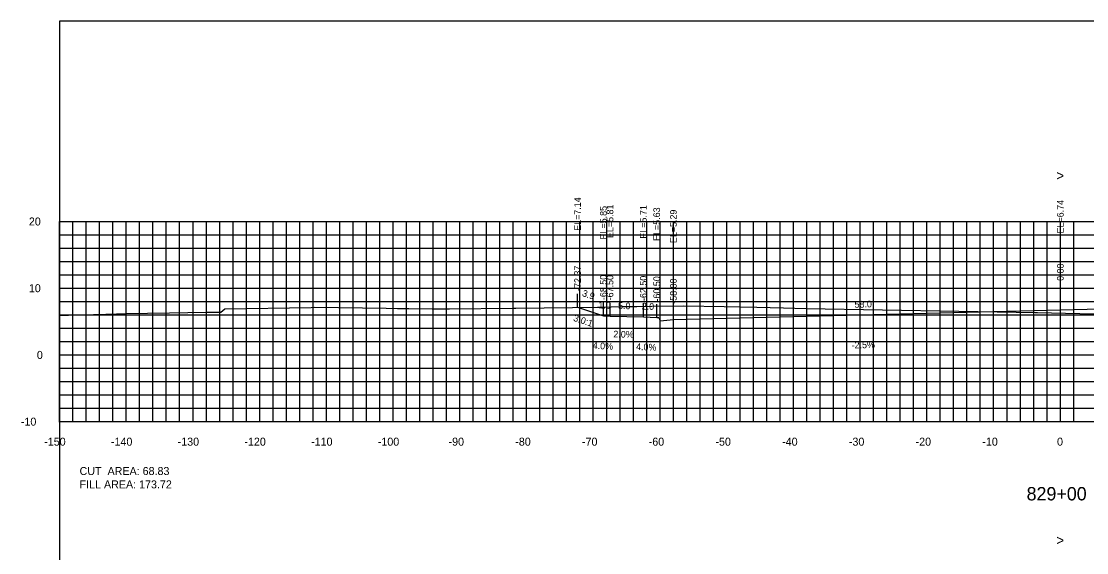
# Model space of a CAD drawing. Extents: x 1797419 to 1809236, y 248759 to 251512.
# Drawn here: x 1807235.3 to 1807394.9, y 250965.3 to 251044.9 of the extents above; entities that cross this region are included whole.
import ezdxf

# ---------------------------------------------------------------- set-up
doc = ezdxf.new("R2010")
doc.units = 0
for name, color, linetype in [('1', 7, 'Continuous'), ('10', 7, 'Continuous'), ('3', 7, 'Continuous'), ('31', 7, 'Continuous'), ('4', 7, 'Continuous'), ('60', 7, 'Continuous'), ('ANNO-TXT', 7, 'Continuous'), ('CL-CNST', 7, 'Continuous'), ('Level 62', 7, 'Continuous'), ('M-ROADS', 7, 'Continuous')]:
    doc.layers.add(name, color=color, linetype=linetype)

msp = doc.modelspace()

# ---------------------------------------------------------------- linework, layer by layer
for p, q in [((1807318.63, 251002.03), (1807318.63, 251004.03)), ((1807391, 251001.63), (1807391, 251003.63)), ((1807322.5, 251000.74), (1807322.5, 251002.74)), ((1807323.5, 251000.7), (1807323.5, 251002.7)), ((1807328.5, 251000.6), (1807328.5, 251002.6)), ((1807330.5, 251000.52), (1807330.5, 251002.52)), ((1807333, 251000.18), (1807333, 251002.18))]:
    msp.add_line(p, q)
msp.add_lwpolyline([(1807241, 250854.89), (1807541, 250854.89), (1807541, 251044.89), (1807241, 251044.89)], close=True)
at = {"layer": '60'}
for p, q in [((1807240.94, 251014.89), (1807241, 251014.89)), ((1807241, 250984.89), (1807241, 251014.89)), ((1807240.94, 251004.89), (1807241, 251004.89)), ((1807240.94, 250994.89), (1807241, 250994.89)), ((1807240.94, 250984.89), (1807241, 250984.89)), ((1807241, 250984.89), (1807541, 250984.89)), ((1807241, 250984.83), (1807241, 250984.89)), ((1807251, 250984.83), (1807251, 250984.89)), ((1807261, 250984.83), (1807261, 250984.89)), ((1807271, 250984.83), (1807271, 250984.89)), ((1807281, 250984.83), (1807281, 250984.89)), ((1807291, 250984.83), (1807291, 250984.89)), ((1807301, 250984.83), (1807301, 250984.89)), ((1807311, 250984.83), (1807311, 250984.89)), ((1807321, 250984.83), (1807321, 250984.89)), ((1807331, 250984.83), (1807331, 250984.89)), ((1807341, 250984.83), (1807341, 250984.89)), ((1807351, 250984.83), (1807351, 250984.89)), ((1807361, 250984.83), (1807361, 250984.89)), ((1807371, 250984.83), (1807371, 250984.89)), ((1807381, 250984.83), (1807381, 250984.89)), ((1807391, 250984.83), (1807391, 250984.89))]:
    msp.add_line(p, q, dxfattribs=at)
at = {"layer": 'CL-CNST'}
msp.add_lwpolyline([(1807318.63, 251002.03), (1807322.5, 251000.74), (1807323.5, 251000.7), (1807328.5, 251000.6), (1807330.5, 251000.52), (1807330.83, 251000.52), (1807331, 251000.02), (1807333, 251000.18), (1807391, 251001.63), (1807449, 251003.08), (1807451, 251002.92), (1807451.17, 251003.42), (1807451.5, 251003.42), (1807453.5, 251003.5), (1807458.5, 251003.6), (1807459.5, 251003.64), (1807473.48, 250998.98)], dxfattribs=at)
at = {"layer": 'Level 62'}
for p, q in [((1807241, 251014.89), (1807541, 251014.89)), ((1807241, 250984.89), (1807241, 251014.89)), ((1807243, 250984.89), (1807243, 251014.89)), ((1807245, 250984.89), (1807245, 251014.89)), ((1807247, 250984.89), (1807247, 251014.89)), ((1807249, 250984.89), (1807249, 251014.89)), ((1807251, 250984.89), (1807251, 251014.89)), ((1807253, 250984.89), (1807253, 251014.89)), ((1807255, 250984.89), (1807255, 251014.89)), ((1807257, 250984.89), (1807257, 251014.89)), ((1807259, 250984.89), (1807259, 251014.89)), ((1807261, 250984.89), (1807261, 251014.89)), ((1807263, 250984.89), (1807263, 251014.89)), ((1807265, 250984.89), (1807265, 251014.89)), ((1807267, 250984.89), (1807267, 251014.89)), ((1807269, 250984.89), (1807269, 251014.89)), ((1807271, 250984.89), (1807271, 251014.89)), ((1807273, 250984.89), (1807273, 251014.89)), ((1807275, 250984.89), (1807275, 251014.89)), ((1807277, 250984.89), (1807277, 251014.89)), ((1807279, 250984.89), (1807279, 251014.89)), ((1807281, 250984.89), (1807281, 251014.89)), ((1807283, 250984.89), (1807283, 251014.89)), ((1807285, 250984.89), (1807285, 251014.89)), ((1807287, 250984.89), (1807287, 251014.89)), ((1807289, 250984.89), (1807289, 251014.89)), ((1807291, 250984.89), (1807291, 251014.89)), ((1807293, 250984.89), (1807293, 251014.89)), ((1807295, 250984.89), (1807295, 251014.89)), ((1807297, 250984.89), (1807297, 251014.89)), ((1807299, 250984.89), (1807299, 251014.89)), ((1807301, 250984.89), (1807301, 251014.89)), ((1807303, 250984.89), (1807303, 251014.89)), ((1807305, 250984.89), (1807305, 251014.89)), ((1807307, 250984.89), (1807307, 251014.89)), ((1807309, 250984.89), (1807309, 251014.89)), ((1807311, 250984.89), (1807311, 251014.89)), ((1807313, 250984.89), (1807313, 251014.89)), ((1807315, 250984.89), (1807315, 251014.89)), ((1807317, 250984.89), (1807317, 251014.89)), ((1807319, 250984.89), (1807319, 251014.89)), ((1807321, 250984.89), (1807321, 251014.89)), ((1807323, 250984.89), (1807323, 251014.89)), ((1807325, 250984.89), (1807325, 251014.89)), ((1807327, 250984.89), (1807327, 251014.89)), ((1807329, 250984.89), (1807329, 251014.89)), ((1807331, 250984.89), (1807331, 251014.89)), ((1807333, 250984.89), (1807333, 251014.89)), ((1807335, 250984.89), (1807335, 251014.89)), ((1807337, 250984.89), (1807337, 251014.89)), ((1807339, 250984.89), (1807339, 251014.89)), ((1807341, 250984.89), (1807341, 251014.89)), ((1807343, 250984.89), (1807343, 251014.89)), ((1807345, 250984.89), (1807345, 251014.89)), ((1807347, 250984.89), (1807347, 251014.89)), ((1807349, 250984.89), (1807349, 251014.89)), ((1807351, 250984.89), (1807351, 251014.89)), ((1807353, 250984.89), (1807353, 251014.89)), ((1807355, 250984.89), (1807355, 251014.89)), ((1807357, 250984.89), (1807357, 251014.89)), ((1807359, 250984.89), (1807359, 251014.89)), ((1807361, 250984.89), (1807361, 251014.89)), ((1807363, 250984.89), (1807363, 251014.89)), ((1807365, 250984.89), (1807365, 251014.89)), ((1807367, 250984.89), (1807367, 251014.89)), ((1807369, 250984.89), (1807369, 251014.89)), ((1807371, 250984.89), (1807371, 251014.89)), ((1807373, 250984.89), (1807373, 251014.89)), ((1807375, 250984.89), (1807375, 251014.89)), ((1807377, 250984.89), (1807377, 251014.89)), ((1807379, 250984.89), (1807379, 251014.89)), ((1807381, 250984.89), (1807381, 251014.89)), ((1807383, 250984.89), (1807383, 251014.89)), ((1807385, 250984.89), (1807385, 251014.89)), ((1807387, 250984.89), (1807387, 251014.89)), ((1807389, 250984.89), (1807389, 251014.89)), ((1807391, 250984.89), (1807391, 251014.89)), ((1807393, 250984.89), (1807393, 251014.89)), ((1807241, 251012.89), (1807541, 251012.89)), ((1807241, 251010.89), (1807541, 251010.89)), ((1807241, 251008.89), (1807541, 251008.89)), ((1807241, 251006.89), (1807541, 251006.89)), ((1807241, 251004.89), (1807541, 251004.89)), ((1807241, 251002.89), (1807541, 251002.89)), ((1807241, 251000.89), (1807541, 251000.89)), ((1807241, 250998.89), (1807541, 250998.89)), ((1807241, 250996.89), (1807541, 250996.89)), ((1807241, 250994.89), (1807541, 250994.89)), ((1807241, 250992.89), (1807541, 250992.89)), ((1807241, 250990.89), (1807541, 250990.89)), ((1807241, 250988.89), (1807541, 250988.89)), ((1807241, 250986.89), (1807541, 250986.89)), ((1807241, 250984.89), (1807541, 250984.89))]:
    msp.add_line(p, q, dxfattribs=at)
at = {"layer": 'M-ROADS'}
msp.add_lwpolyline([(1807241, 251000.78), (1807242.34, 251000.83), (1807244.21, 251000.88), (1807247.93, 251001), (1807248.34, 251001.01), (1807248.71, 251001.02), (1807249, 251001.02), (1807249.55, 251001.04), (1807250.9, 251001.08), (1807257.49, 251001.21), (1807262.96, 251001.32), (1807263, 251001.32), (1807265.17, 251001.29), (1807265.48, 251001.53), (1807265.77, 251001.78), (1807278.71, 251002.02), (1807279.21, 251002.03), (1807286.41, 251001.94), (1807289.94, 251001.89), (1807291.65, 251001.87), (1807292.67, 251001.85), (1807293.34, 251001.85), (1807296.86, 251001.81), (1807299.03, 251001.81), (1807299.46, 251001.81), (1807308.89, 251001.89), (1807309, 251001.89), (1807309.39, 251001.89), (1807317.86, 251002.02), (1807321.62, 251002.07), (1807322.04, 251002.07), (1807325.33, 251002.13), (1807326.19, 251002.14), (1807327.51, 251002.16), (1807329.78, 251002.19), (1807334.57, 251002.27), (1807340.59, 251002.14), (1807345.49, 251002.03), (1807349.52, 251001.94), (1807352.89, 251001.87), (1807387.2, 251001.23), (1807387.57, 251001.23), (1807398.12, 251001)], dxfattribs=at)

# ---------------------------------------------------------------- texts
msp.add_text('3.0:1', height=1, rotation=341.5651).set_placement((1807317.92, 251000.03))
at = {"layer": '1'}
msp.add_text('829+00', height=2, dxfattribs=at).set_placement((1807385.94, 250973.09))
at = {"layer": '10'}
for s, p in [('-150', (1807238.7, 250981.29)), ('-140', (1807248.7, 250981.29)), ('-130', (1807258.7, 250981.29)), ('-120', (1807268.7, 250981.29)), ('-110', (1807278.7, 250981.29)), ('-100', (1807288.7, 250981.29)), ('-90', (1807299.3, 250981.29)), ('-80', (1807309.3, 250981.29)), ('-70', (1807319.3, 250981.29)), ('-60', (1807329.3, 250981.29)), ('-50', (1807339.3, 250981.29)), ('-40', (1807349.3, 250981.29)), ('-30', (1807359.3, 250981.29)), ('-20', (1807369.3, 250981.29)), ('-10', (1807379.3, 250981.29)), ('0', (1807390.5, 250981.29))]:
    msp.add_text(s, height=1.2, dxfattribs=at).set_placement(p)
at = {"layer": '3'}
for s, p in [('EL=7.14', (1807319.13, 251013.49)), ('EL=5.81', (1807324, 251012.41)), ('EL=6.74', (1807391.5, 251013.1)), ('EL=5.85', (1807323, 251012.2)), ('EL=5.71', (1807329, 251012.31)), ('EL=5.63', (1807331, 251011.98)), ('EL=5.29', (1807333.5, 251011.65)), ('-72.37', (1807319.13, 251004.48)), ('0.00', (1807391.5, 251005.99)), ('-68.50', (1807323, 251003.11)), ('-67.50', (1807324, 251003.07)), ('-62.50', (1807329, 251002.97)), ('-60.50', (1807331, 251002.89)), ('-58.00', (1807333.5, 251002.56))]:
    msp.add_text(s, height=1, rotation=90, dxfattribs=at).set_placement(p)
at = {"layer": '31'}
for s, p in [('20', (1807236.4, 251014.29)), ('10', (1807236.4, 251004.29)), ('0', (1807237.6, 250994.29)), ('-10', (1807235.2, 250984.29))]:
    msp.add_text(s, height=1.2, dxfattribs=at).set_placement(p)
at = {"layer": '4'}
for s, rotation, p in [('3.9', 341.5651, (1807319.24, 251003.74)), ('58.0', 1.4321, (1807360.16, 251001.96)), ('1.0', 357.7094, (1807321.73, 251001.87)), ('5.0', 358.8542, (1807324.7, 251001.77)), ('2.0', 357.7094, (1807328.23, 251001.71)), ('2.0%', 358.8542, (1807323.99, 250997.52)), ('4.0%', 357.7094, (1807320.89, 250995.8)), ('4.0%', 357.7094, (1807327.39, 250995.64)), ('-2.5%', 1.4321, (1807359.72, 250995.85))]:
    msp.add_text(s, height=1, rotation=rotation, dxfattribs=at).set_placement(p)
at = {"layer": '60'}
for s, height, p in [('>', 1.5, (1807390.39, 251021.03)), ('-', 0.0001, (1807241, 250984.89)), ('>', 1.5, (1807390.39, 250966.38))]:
    msp.add_text(s, height=height, dxfattribs=at).set_placement(p)
at = {"layer": 'ANNO-TXT'}
for s, p in [('CUT  AREA: 68.83', (1807244, 250976.89)), ('FILL AREA: 173.72', (1807244, 250974.89))]:
    msp.add_text(s, height=1.2, dxfattribs=at).set_placement(p)

doc.saveas('drawing.dxf')
